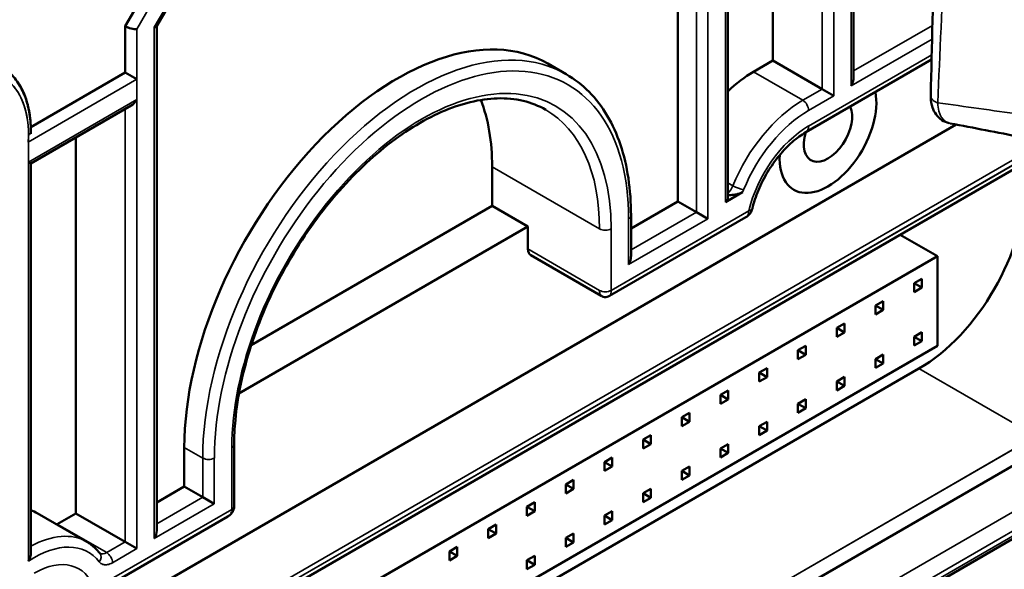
# Model space of a CAD drawing. Header units: millimetres. Extents: x 0 to 14369, y -869 to 2970.
# Tile 560 of 656: x 3788 to 3824, y 1372 to 1392. Entities that reach past the tile are written whole.
import ezdxf

# ---------------------------------------------------------------- set-up
doc = ezdxf.new("R2010")
doc.units = ezdxf.units.MM
doc.header["$LTSCALE"] = 10
doc.layers.add('Sichtbar (ISO)', color=7, linetype='Continuous', lineweight=50)
doc.layers.add('Sichtbar schmal (ISO)', color=7, linetype='Continuous', lineweight=35)

msp = doc.modelspace()

# ---------------------------------------------------------------- linework, layer by layer
at = {"layer": 'Sichtbar (ISO)'}
for p, q in [((3818.921, 1404.917), (3818.921, 1390.052)), ((3818.921, 1404.917), (3818.921, 1390.052)), ((3815.969, 1402.567), (3815.969, 1390.674)), ((3815.969, 1390.674), (3815.969, 1402.567)), ((3812.504, 1385.531), (3812.504, 1402.161)), ((3812.504, 1402.161), (3812.504, 1385.531)), ((3814.325, 1401.618), (3814.325, 1385.633)), ((3814.325, 1401.618), (3814.325, 1385.633)), ((3797.624, 1401.121), (3792.316, 1391.928)), ((3793.461, 1391.925), (3798.463, 1400.589)), ((3793.461, 1391.925), (3798.463, 1400.589)), ((3792.316, 1391.928), (3792.316, 1390.237)), ((3793.465, 1391.932), (3793.465, 1373.518)), ((3793.465, 1391.932), (3793.465, 1373.518)), ((3807.751, 1390.566), (3808.423, 1390.178)), ((3807.751, 1390.566), (3808.423, 1390.178)), ((3815.262, 1390.266), (3815.969, 1390.674)), ((3815.969, 1390.674), (3815.262, 1390.266)), ((3817.772, 1389.633), (3815.969, 1390.674)), ((3815.969, 1390.674), (3817.772, 1389.633)), ((3817.174, 1388.057), (3821.769, 1390.71)), ((3817.174, 1388.057), (3821.769, 1390.71)), ((3792.316, 1390.237), (3788.866, 1388.245)), ((3792.741, 1389.992), (3792.316, 1390.237)), ((3818.197, 1389.389), (3817.772, 1389.633)), ((3817.772, 1389.633), (3818.197, 1389.389)), ((3788.869, 1386.921), (3792.529, 1389.034)), ((3823.65, 1388.904), (3823.65, 1388.904)), ((3823.65, 1388.904), (3823.65, 1388.904)), ((3822.671, 1388.339), (3775.027, 1360.831)), ((3775.027, 1360.831), (3822.671, 1388.339)), ((3776.824, 1359.031), (3827.4, 1388.231)), ((3776.824, 1359.031), (3827.4, 1388.231)), ((3788.869, 1388.074), (3788.869, 1388.002)), ((3790.513, 1387.87), (3790.513, 1374.14)), ((3790.513, 1374.14), (3790.513, 1387.87)), ((3788.781, 1386.971), (3788.869, 1386.921)), ((3788.869, 1386.921), (3788.869, 1372.7)), ((3788.869, 1386.921), (3788.869, 1372.7)), ((3805.716, 1386.796), (3805.716, 1385.367)), ((3805.716, 1385.367), (3805.716, 1386.796)), ((3814.237, 1385.51), (3814.863, 1385.872)), ((3814.863, 1385.872), (3814.237, 1385.51)), ((3810.789, 1384.54), (3812.504, 1385.531)), ((3812.504, 1385.531), (3810.789, 1384.54)), ((3813.176, 1385.143), (3812.504, 1385.531)), ((3812.504, 1385.531), (3813.176, 1385.143)), ((3805.716, 1385.367), (3796.919, 1380.288)), ((3796.919, 1380.288), (3805.716, 1385.367)), ((3805.716, 1385.367), (3807.024, 1384.612)), ((3807.024, 1384.612), (3805.716, 1385.367)), ((3813.6, 1384.898), (3813.176, 1385.143)), ((3813.176, 1385.143), (3813.6, 1384.898)), ((3810.004, 1382.081), (3814.987, 1384.958)), ((3810.004, 1382.081), (3814.987, 1384.958)), ((3810.789, 1383.52), (3810.789, 1385.02)), ((3810.789, 1383.52), (3810.789, 1385.02)), ((3807.024, 1384.612), (3796.469, 1378.518)), ((3796.469, 1378.518), (3807.024, 1384.612)), ((3807.024, 1384.612), (3807.024, 1383.796)), ((3807.024, 1383.796), (3807.024, 1384.612)), ((3821.98, 1383.53), (3820.619, 1384.316)), ((3821.98, 1383.53), (3776.725, 1357.402)), ((3809.699, 1382.082), (3807.128, 1383.567)), ((3809.699, 1382.082), (3807.128, 1383.567)), ((3821.98, 1380.264), (3821.98, 1383.53)), ((3821.131, 1382.548), (3821.414, 1382.712)), ((3821.131, 1382.548), (3821.414, 1382.712)), ((3821.131, 1382.222), (3821.131, 1382.548)), ((3821.414, 1382.385), (3821.131, 1382.548)), ((3821.414, 1382.385), (3821.131, 1382.548)), ((3821.131, 1382.222), (3821.131, 1382.548)), ((3821.414, 1382.712), (3821.414, 1382.385)), ((3821.414, 1382.712), (3821.414, 1382.385)), ((3821.414, 1382.385), (3821.131, 1382.222)), ((3821.414, 1382.385), (3821.131, 1382.222)), ((3819.717, 1381.732), (3820, 1381.895)), ((3819.717, 1381.732), (3820, 1381.895)), ((3820, 1381.895), (3820, 1381.569)), ((3820, 1381.895), (3820, 1381.569)), ((3819.717, 1381.405), (3819.717, 1381.732)), ((3820, 1381.569), (3819.717, 1381.732)), ((3820, 1381.569), (3819.717, 1381.732)), ((3819.717, 1381.405), (3819.717, 1381.732)), ((3820, 1381.569), (3819.717, 1381.405)), ((3820, 1381.569), (3819.717, 1381.405)), ((3818.303, 1380.915), (3818.585, 1381.079)), ((3818.585, 1381.079), (3818.585, 1380.752)), ((3818.303, 1380.589), (3818.303, 1380.915)), ((3818.585, 1380.752), (3818.303, 1380.915)), ((3818.585, 1380.752), (3818.303, 1380.589)), ((3821.131, 1380.593), (3821.414, 1380.756)), ((3821.131, 1380.593), (3821.414, 1380.756)), ((3821.414, 1380.756), (3821.414, 1380.429)), ((3821.414, 1380.756), (3821.414, 1380.429)), ((3821.131, 1380.266), (3821.131, 1380.593)), ((3821.414, 1380.429), (3821.131, 1380.593)), ((3821.131, 1380.266), (3821.131, 1380.593)), ((3821.414, 1380.429), (3821.131, 1380.593)), ((3821.414, 1380.429), (3821.131, 1380.266)), ((3821.414, 1380.429), (3821.131, 1380.266)), ((3776.725, 1354.136), (3821.98, 1380.264)), ((3816.888, 1380.099), (3817.171, 1380.262)), ((3816.888, 1379.772), (3816.888, 1380.099)), ((3817.171, 1379.936), (3816.888, 1380.099)), ((3817.171, 1380.262), (3817.171, 1379.936)), ((3817.171, 1379.936), (3816.888, 1379.772)), ((3819.717, 1379.776), (3820, 1379.939)), ((3819.717, 1379.776), (3820, 1379.939)), ((3819.717, 1379.45), (3819.717, 1379.776)), ((3820, 1379.613), (3819.717, 1379.776)), ((3819.717, 1379.45), (3819.717, 1379.776)), ((3820, 1379.613), (3819.717, 1379.776)), ((3820, 1379.939), (3820, 1379.613)), ((3820, 1379.939), (3820, 1379.613)), ((3821.308, 1379.427), (3772.536, 1351.269)), ((3772.536, 1351.269), (3821.308, 1379.427)), ((3815.474, 1379.282), (3815.757, 1379.446)), ((3815.474, 1378.956), (3815.474, 1379.282)), ((3815.757, 1379.119), (3815.474, 1379.282)), ((3815.757, 1379.446), (3815.757, 1379.119)), ((3820, 1379.613), (3819.717, 1379.45)), ((3820, 1379.613), (3819.717, 1379.45)), ((3815.757, 1379.119), (3815.474, 1378.956)), ((3818.303, 1378.96), (3818.585, 1379.123)), ((3818.303, 1378.633), (3818.303, 1378.96)), ((3818.585, 1378.796), (3818.303, 1378.96)), ((3818.585, 1379.123), (3818.585, 1378.796)), ((3814.343, 1378.629), (3814.06, 1378.466)), ((3814.06, 1378.466), (3814.343, 1378.629)), ((3814.343, 1378.303), (3814.343, 1378.629)), ((3814.343, 1378.629), (3814.343, 1378.303)), ((3818.585, 1378.796), (3818.303, 1378.633)), ((3814.06, 1378.466), (3814.06, 1378.139)), ((3814.343, 1378.303), (3814.06, 1378.466)), ((3814.343, 1378.303), (3814.06, 1378.466)), ((3814.06, 1378.139), (3814.06, 1378.466)), ((3814.06, 1378.139), (3814.343, 1378.303)), ((3814.343, 1378.303), (3814.06, 1378.139)), ((3816.888, 1378.143), (3817.171, 1378.306)), ((3817.171, 1378.306), (3817.171, 1377.98)), ((3816.888, 1377.817), (3816.888, 1378.143)), ((3817.171, 1377.98), (3816.888, 1378.143)), ((3817.171, 1377.98), (3816.888, 1377.817)), ((3812.929, 1377.813), (3812.646, 1377.65)), ((3812.646, 1377.65), (3812.646, 1377.323)), ((3812.929, 1377.486), (3812.646, 1377.65)), ((3812.646, 1377.323), (3812.929, 1377.486)), ((3812.929, 1377.486), (3812.929, 1377.813)), ((3815.474, 1377.327), (3815.757, 1377.49)), ((3815.757, 1377.49), (3815.757, 1377.163)), ((3815.474, 1377), (3815.474, 1377.327)), ((3815.757, 1377.163), (3815.474, 1377.327)), ((3815.757, 1377.163), (3815.474, 1377)), ((3811.514, 1376.996), (3811.232, 1376.833)), ((3811.232, 1376.833), (3811.232, 1376.506)), ((3811.514, 1376.67), (3811.232, 1376.833)), ((3811.514, 1376.67), (3811.514, 1376.996)), ((3775.515, 1347.467), (3826.089, 1376.666)), ((3826.089, 1376.666), (3775.515, 1347.467)), ((3794.473, 1375.12), (3794.473, 1376.549)), ((3794.473, 1376.549), (3794.473, 1375.12)), ((3796.293, 1374.406), (3796.293, 1376.651)), ((3796.293, 1374.406), (3796.293, 1376.651)), ((3811.232, 1376.506), (3811.514, 1376.67)), ((3814.343, 1376.673), (3814.06, 1376.51)), ((3814.06, 1376.51), (3814.343, 1376.673)), ((3814.06, 1376.51), (3814.06, 1376.184)), ((3814.343, 1376.347), (3814.06, 1376.51)), ((3814.06, 1376.184), (3814.06, 1376.51)), ((3814.343, 1376.347), (3814.06, 1376.51)), ((3814.343, 1376.347), (3814.343, 1376.673)), ((3814.343, 1376.673), (3814.343, 1376.347)), ((3810.1, 1376.18), (3809.817, 1376.017)), ((3810.1, 1375.853), (3810.1, 1376.18)), ((3814.06, 1376.184), (3814.343, 1376.347)), ((3814.343, 1376.347), (3814.06, 1376.184)), ((3809.817, 1376.017), (3809.817, 1375.69)), ((3810.1, 1375.853), (3809.817, 1376.017)), ((3809.817, 1375.69), (3810.1, 1375.853)), ((3812.929, 1375.857), (3812.646, 1375.694)), ((3812.646, 1375.694), (3812.646, 1375.367)), ((3812.929, 1375.53), (3812.646, 1375.694)), ((3812.929, 1375.53), (3812.929, 1375.857)), ((3808.686, 1375.363), (3808.403, 1375.2)), ((3808.686, 1375.037), (3808.686, 1375.363)), ((3812.646, 1375.367), (3812.929, 1375.53)), ((3793.465, 1374.538), (3794.473, 1375.12)), ((3794.473, 1375.12), (3793.465, 1374.538)), ((3795.145, 1374.732), (3794.473, 1375.12)), ((3794.473, 1375.12), (3795.145, 1374.732)), ((3808.403, 1375.2), (3808.403, 1374.873)), ((3808.686, 1375.037), (3808.403, 1375.2)), ((3808.403, 1374.873), (3808.686, 1375.037)), ((3811.514, 1375.04), (3811.232, 1374.877)), ((3811.514, 1374.714), (3811.514, 1375.04)), ((3827.404, 1374.755), (3776.904, 1345.599)), ((3827.404, 1374.755), (3776.904, 1345.599)), ((3795.569, 1374.487), (3795.145, 1374.732)), ((3795.145, 1374.732), (3795.569, 1374.487)), ((3811.232, 1374.877), (3811.232, 1374.551)), ((3811.514, 1374.714), (3811.232, 1374.877)), ((3811.232, 1374.551), (3811.514, 1374.714)), ((3807.272, 1374.547), (3806.989, 1374.384)), ((3806.989, 1374.384), (3806.989, 1374.057)), ((3807.272, 1374.22), (3806.989, 1374.384)), ((3807.272, 1374.22), (3807.272, 1374.547)), ((3789.103, 1374.147), (3790.906, 1373.106)), ((3789.103, 1374.147), (3790.906, 1373.106)), ((3789.834, 1373.748), (3790.513, 1374.14)), ((3790.513, 1374.14), (3789.834, 1373.748)), ((3792.316, 1373.099), (3790.513, 1374.14)), ((3790.513, 1374.14), (3792.316, 1373.099)), ((3791.076, 1371.153), (3796.06, 1374.03)), ((3791.076, 1371.153), (3796.06, 1374.03)), ((3806.989, 1374.057), (3807.272, 1374.22)), ((3810.1, 1374.224), (3809.817, 1374.061)), ((3809.817, 1374.061), (3809.817, 1373.734)), ((3810.1, 1373.897), (3809.817, 1374.061)), ((3809.817, 1373.734), (3810.1, 1373.897)), ((3810.1, 1373.897), (3810.1, 1374.224)), ((3805.858, 1373.73), (3805.575, 1373.567)), ((3805.575, 1373.567), (3805.575, 1373.24)), ((3805.858, 1373.404), (3805.575, 1373.567)), ((3805.858, 1373.404), (3805.858, 1373.73)), ((3805.575, 1373.24), (3805.858, 1373.404)), ((3808.686, 1373.407), (3808.403, 1373.244)), ((3808.403, 1373.244), (3808.403, 1372.918)), ((3808.686, 1373.081), (3808.403, 1373.244)), ((3808.686, 1373.081), (3808.686, 1373.407)), ((3792.741, 1372.854), (3792.316, 1373.099)), ((3792.316, 1373.099), (3792.741, 1372.854)), ((3804.443, 1372.914), (3804.16, 1372.751)), ((3804.443, 1372.587), (3804.443, 1372.914)), ((3808.403, 1372.918), (3808.686, 1373.081)), ((3804.16, 1372.751), (3804.16, 1372.424)), ((3804.443, 1372.587), (3804.16, 1372.751)), ((3804.16, 1372.424), (3804.443, 1372.587)), ((3807.272, 1372.591), (3806.989, 1372.428)), ((3807.272, 1372.264), (3807.272, 1372.591)), ((3806.989, 1372.428), (3806.989, 1372.101)), ((3807.272, 1372.264), (3806.989, 1372.428)), ((3806.989, 1372.101), (3807.272, 1372.264))]:
    msp.add_line(p, q, dxfattribs=at)
msp.add_arc((3814.737, 1385.391), 0.5, 300, 346.446, dxfattribs=at)
msp.add_arc((3814.737, 1385.391), 0.5, 300, 346.446, dxfattribs=at)
for centre, major_axis, ratio, start_param, end_param in [((3792.529, 1391.949), (0.299, -0.08), 0.317837, 4.01195, 5.582746), ((3792.529, 1391.949), (-0.299, 0.08), 0.317837, 0.870357, 2.441154), ((3793.165, 1392.012), (0.299, -0.08), 0.317837, 5.582746, 6.198226), ((3793.165, 1392.012), (-0.299, 0.08), 0.317837, 2.441154, 3.056633), ((3802.251, 1381.04), (5.5, 9.526), 0.57735, 0, 2.356194), ((3802.251, 1381.04), (5.5, 9.526), 0.57735, 0, 2.356194), ((3815.262, 1386.796), (2.125, 3.681), 0.57735, 0.785398, 1.10263), ((3815.262, 1386.796), (-2.125, -3.681), 0.57735, 3.926991, 4.244223), ((3818.621, 1389.878), (-0.212, -0.367), 0.57735, 1.570796, 2.356194), ((3818.621, 1389.878), (-0.212, -0.367), 0.57735, 1.570796, 2.356194), ((3817.984, 1388.123), (-1.25, -2.165), 0.57735, 5.438153, 8.837837), ((3817.984, 1388.123), (-1.25, -2.165), 0.57735, 5.438153, 8.837837), ((3817.984, 1388.123), (-1.25, -2.165), 0.57735, 5.438153, 8.837837), ((3792.529, 1389.38), (0.212, 0.367), 0.57735, 3.926991, 4.712389), ((3798.999, 1382.918), (4.75, 8.227), 0.57735, 5.497787, 5.850537), ((3798.999, 1382.918), (-4.75, -8.227), 0.57735, 2.356194, 2.708944), ((3817.984, 1388.123), (-0.625, -1.083), 0.57735, 5.092466, 9.044702), ((3821.308, 1383.918), (2.75, 4.763), 0.57735, 3.927007, 5.497753), ((3821.308, 1383.918), (-2.75, -4.763), 0.57735, 0.785442, 2.356157), ((3814.025, 1385.633), (0.3, 0), 0.57735, 5.497787, 6.283185), ((3814.025, 1385.633), (0.3, 0), 0.57735, 5.497787, 6.283185), ((3807.378, 1384), (-0.25, -0.433), 0.57735, 5.497787, 6.283185), ((3807.378, 1384), (-0.25, -0.433), 0.57735, 5.497787, 6.283185), ((3810.489, 1383.346), (-0.212, -0.367), 0.57735, 1.570796, 2.356194), ((3810.489, 1383.346), (-0.212, -0.367), 0.57735, 1.570796, 2.356194), ((3786.978, 1370.466), (2.125, 3.681), 0.57735, 0, 0.104825), ((3786.978, 1370.466), (2.125, 3.681), 0.57735, 0, 0.104825), ((3795.993, 1374.406), (0.3, 0), 0.57735, 6.281835, 6.283185), ((3789.834, 1374.156), (0.25, 0.433), 0.57735, 3.868304, 3.926991), ((3789.834, 1374.156), (-0.25, -0.433), 0.57735, 0.726711, 0.785398), ((3793.165, 1373.344), (-0.212, -0.367), 0.57735, 1.570796, 2.356194), ((3793.165, 1373.344), (-0.212, -0.367), 0.57735, 1.570796, 2.356194)]:
    msp.add_ellipse(centre, major_axis=major_axis, ratio=ratio, start_param=start_param, end_param=end_param, dxfattribs=at)
for points in [[(3821.737, 1389.385), (3821.78, 1391.219), (3821.826, 1393.056), (3821.876, 1394.894)], [(3822.443, 1388.383), (3822.444, 1388.383), (3822.446, 1388.383), (3822.447, 1388.382)], [(3825.037, 1387.883), (3824.175, 1388.05), (3823.311, 1388.216), (3822.447, 1388.382)]]:
    msp.add_open_spline(points, degree=3, dxfattribs=at)
for points, knots in [([(3787.745, 1390.485), (3787.892, 1390.4), (3788.027, 1390.296), (3788.268, 1390.052), (3788.374, 1389.913), (3788.555, 1389.606), (3788.631, 1389.439), (3788.75, 1389.083), (3788.795, 1388.893), (3788.854, 1388.496), (3788.869, 1388.288), (3788.869, 1388.074)], [5.4977871, 5.4977871, 5.4977871, 5.4977871, 5.6548668, 5.6548668, 5.8119464, 5.8119464, 5.969026, 5.969026, 6.1261057, 6.1261057, 6.2831853, 6.2831853, 6.2831853, 6.2831853]), ([(3787.745, 1390.485), (3787.895, 1390.398), (3788.033, 1390.291), (3788.278, 1390.04), (3788.386, 1389.896), (3788.569, 1389.58), (3788.644, 1389.408), (3788.762, 1389.04), (3788.805, 1388.844), (3788.857, 1388.457), (3788.869, 1388.268), (3788.869, 1388.074)], [5.4977871, 5.4977871, 5.4977871, 5.4977871, 5.6585239, 5.6585239, 5.8192606, 5.8192606, 5.9799973, 5.9799973, 6.1407341, 6.1407341, 6.2831853, 6.2831853, 6.2831853, 6.2831853]), ([(3810.789, 1385.02), (3810.789, 1385.491), (3810.757, 1385.945), (3810.628, 1386.809), (3810.532, 1387.219), (3810.275, 1387.984), (3810.114, 1388.34), (3809.731, 1388.987), (3809.509, 1389.278), (3809.006, 1389.786), (3808.727, 1390.003), (3808.423, 1390.178)], [0, 0, 0, 0, 0.1570796, 0.1570796, 0.3141593, 0.3141593, 0.4712389, 0.4712389, 0.6283185, 0.6283185, 0.7853982, 0.7853982, 0.7853982, 0.7853982]), ([(3810.789, 1385.02), (3810.789, 1385.491), (3810.757, 1385.945), (3810.628, 1386.809), (3810.532, 1387.219), (3810.275, 1387.984), (3810.114, 1388.34), (3809.731, 1388.987), (3809.509, 1389.278), (3809.006, 1389.786), (3808.727, 1390.003), (3808.423, 1390.178)], [0, 0, 0, 0, 0.1570796, 0.1570796, 0.3141593, 0.3141593, 0.4712389, 0.4712389, 0.6283185, 0.6283185, 0.7853982, 0.7853982, 0.7853982, 0.7853982]), ([(3822.412, 1388.39), (3822.319, 1388.411), (3822.227, 1388.45), (3822.064, 1388.557), (3821.993, 1388.626), (3821.876, 1388.783), (3821.83, 1388.873), (3821.76, 1389.08), (3821.74, 1389.199), (3821.737, 1389.342), (3821.737, 1389.362), (3821.737, 1389.382)], [0.0036528, 0.0036528, 0.0036528, 0.0036528, 0.0365222, 0.0365222, 0.0696414, 0.0696414, 0.1040063, 0.1040063, 0.1445002, 0.1445002, 0.1510925, 0.1510925, 0.1510925, 0.1510925]), ([(3807.673, 1388.879), (3807.166, 1389.172), (3806.57, 1389.316), (3805.275, 1389.278), (3804.584, 1389.112), (3803.177, 1388.495), (3802.462, 1388.052), (3801.07, 1386.931), (3800.393, 1386.252), (3799.146, 1384.726), (3798.576, 1383.877), (3797.604, 1382.098), (3797.202, 1381.168), (3796.608, 1379.322), (3796.416, 1378.408), (3796.308, 1377.242), (3796.293, 1376.942), (3796.293, 1376.651)], [0.785398, 0.785398, 0.785398, 0.785398, 1.127312, 1.127312, 1.451125, 1.451125, 1.766128, 1.766128, 2.081142, 2.081142, 2.39705, 2.39705, 2.713239, 2.713239, 3.028956, 3.028956, 3.141593, 3.141593, 3.141593, 3.141593]), ([(3807.673, 1388.879), (3807.166, 1389.172), (3806.57, 1389.316), (3805.275, 1389.278), (3804.584, 1389.112), (3803.177, 1388.495), (3802.462, 1388.052), (3801.07, 1386.931), (3800.393, 1386.252), (3799.146, 1384.726), (3798.576, 1383.877), (3797.604, 1382.098), (3797.202, 1381.168), (3796.608, 1379.322), (3796.416, 1378.408), (3796.308, 1377.242), (3796.293, 1376.942), (3796.293, 1376.651)], [0.785398, 0.785398, 0.785398, 0.785398, 1.127312, 1.127312, 1.451125, 1.451125, 1.766128, 1.766128, 2.081142, 2.081142, 2.39705, 2.39705, 2.713239, 2.713239, 3.028956, 3.028956, 3.141593, 3.141593, 3.141593, 3.141593]), ([(3817.174, 1388.057), (3817.012, 1387.964), (3816.845, 1387.844), (3816.516, 1387.556), (3816.354, 1387.389), (3816.049, 1387.018), (3815.906, 1386.816), (3815.65, 1386.39), (3815.537, 1386.167), (3815.35, 1385.718), (3815.276, 1385.492), (3815.223, 1385.274)], [1.570796, 1.570796, 1.570796, 1.570796, 1.822402, 1.822402, 2.074008, 2.074008, 2.325614, 2.325614, 2.57722, 2.57722, 2.828826, 2.828826, 2.828826, 2.828826]), ([(3817.174, 1388.057), (3817.012, 1387.964), (3816.845, 1387.844), (3816.516, 1387.556), (3816.354, 1387.389), (3816.049, 1387.018), (3815.906, 1386.816), (3815.65, 1386.39), (3815.537, 1386.167), (3815.35, 1385.718), (3815.276, 1385.492), (3815.223, 1385.274)], [1.570796, 1.570796, 1.570796, 1.570796, 1.822402, 1.822402, 2.074008, 2.074008, 2.325614, 2.325614, 2.57722, 2.57722, 2.828826, 2.828826, 2.828826, 2.828826]), ([(3814.325, 1385.76), (3814.329, 1385.76), (3814.334, 1385.76), (3814.338, 1385.76), (3814.373, 1385.761), (3814.407, 1385.763), (3814.44, 1385.766), (3814.473, 1385.77), (3814.506, 1385.775), (3814.537, 1385.778)], [0.2895795, 0.2895795, 0.2895795, 0.2895795, 0.3333333, 0.3333333, 0.3333333, 0.6666667, 0.6666667, 0.6666667, 1, 1, 1, 1]), ([(3814.538, 1385.777), (3814.504, 1385.773), (3814.435, 1385.76), (3814.364, 1385.756), (3814.328, 1385.757), (3814.325, 1385.757)], [0.004171, 0.004171, 0.004171, 0.004171, 0.3333333, 0.6666667, 0.6965543, 0.6965543, 0.6965543, 0.6965543]), ([(3814.537, 1385.778), (3814.572, 1385.778), (3814.605, 1385.784), (3814.715, 1385.808), (3814.803, 1385.837), (3814.863, 1385.872)], [-0.19943839, -0.19943839, -0.19943839, -0.19943839, -0.18954609, -0.18954609, -0.16414384, -0.16414384, -0.16414384, -0.16414384]), ([(3814.863, 1385.872), (3814.803, 1385.837), (3814.715, 1385.808), (3814.606, 1385.784), (3814.574, 1385.778), (3814.539, 1385.777)], [0.16414384, 0.16414384, 0.16414384, 0.16414384, 0.18954609, 0.18954609, 0.19925749, 0.19925749, 0.19925749, 0.19925749]), ([(3810.004, 1382.081), (3809.976, 1382.065), (3809.946, 1382.053), (3809.883, 1382.04), (3809.85, 1382.038), (3809.787, 1382.045), (3809.756, 1382.054), (3809.717, 1382.072), (3809.708, 1382.077), (3809.7, 1382.082)], [0.00003404, 0.00003404, 0.00003404, 0.00003404, 0.00966181, 0.00966181, 0.01921669, 0.01921669, 0.02877432, 0.02877432, 0.03181563, 0.03181563, 0.03181563, 0.03181563]), ([(3810.004, 1382.081), (3809.976, 1382.065), (3809.946, 1382.053), (3809.883, 1382.04), (3809.85, 1382.038), (3809.787, 1382.045), (3809.756, 1382.054), (3809.717, 1382.072), (3809.708, 1382.077), (3809.7, 1382.082)], [0.00003784, 0.00003784, 0.00003784, 0.00003784, 0.00966179, 0.00966179, 0.01921668, 0.01921668, 0.02877431, 0.02877431, 0.03182198, 0.03182198, 0.03182198, 0.03182198]), ([(3796.293, 1374.401), (3796.293, 1374.36), (3796.286, 1374.319), (3796.259, 1374.238), (3796.238, 1374.199), (3796.187, 1374.129), (3796.155, 1374.097), (3796.101, 1374.055), (3796.081, 1374.042), (3796.06, 1374.03)], [0.00042787, 0.00042787, 0.00042787, 0.00042787, 0.01299355, 0.01299355, 0.02613438, 0.02613438, 0.03960476, 0.03960476, 0.04690754, 0.04690754, 0.04690754, 0.04690754]), ([(3796.293, 1374.401), (3796.293, 1374.36), (3796.286, 1374.319), (3796.259, 1374.238), (3796.238, 1374.199), (3796.187, 1374.129), (3796.155, 1374.097), (3796.101, 1374.055), (3796.081, 1374.042), (3796.06, 1374.03)], [0.00042787, 0.00042787, 0.00042787, 0.00042787, 0.01299355, 0.01299355, 0.02613438, 0.02613438, 0.03960476, 0.03960476, 0.04689579, 0.04689579, 0.04689579, 0.04689579]), ([(3791.393, 1372.678), (3791.366, 1372.713), (3791.337, 1372.746), (3791.279, 1372.811), (3791.248, 1372.843), (3791.185, 1372.903), (3791.153, 1372.931), (3791.086, 1372.986), (3791.051, 1373.012), (3790.98, 1373.061), (3790.943, 1373.084), (3790.906, 1373.106)], [0.5542618, 0.5542618, 0.5542618, 0.5542618, 0.6004891, 0.6004891, 0.6467164, 0.6467164, 0.6929436, 0.6929436, 0.7391709, 0.7391709, 0.7853982, 0.7853982, 0.7853982, 0.7853982]), ([(3791.393, 1372.678), (3791.366, 1372.713), (3791.337, 1372.746), (3791.279, 1372.811), (3791.248, 1372.843), (3791.185, 1372.903), (3791.153, 1372.931), (3791.086, 1372.986), (3791.051, 1373.012), (3790.98, 1373.061), (3790.943, 1373.084), (3790.906, 1373.106)], [0.5542618, 0.5542618, 0.5542618, 0.5542618, 0.6004891, 0.6004891, 0.6467164, 0.6467164, 0.6929436, 0.6929436, 0.7391709, 0.7391709, 0.7853982, 0.7853982, 0.7853982, 0.7853982]), ([(3788.869, 1372.7), (3788.869, 1372.684), (3788.868, 1372.667), (3788.861, 1372.609), (3788.852, 1372.567), (3788.824, 1372.483), (3788.805, 1372.44), (3788.782, 1372.398), (3788.781, 1372.397), (3788.781, 1372.396)], [-0.03208977, -0.03208977, -0.03208977, -0.03208977, -0.0269025, -0.0269025, -0.01387273, -0.01387273, 0, 0, 0.0003591, 0.0003591, 0.0003591, 0.0003591]), ([(3788.781, 1372.396), (3788.781, 1372.397), (3788.782, 1372.398), (3788.805, 1372.44), (3788.824, 1372.483), (3788.852, 1372.567), (3788.861, 1372.609), (3788.868, 1372.667), (3788.869, 1372.684), (3788.869, 1372.7)], [-0.0003591, -0.0003591, -0.0003591, -0.0003591, 0, 0, 0.01387273, 0.01387273, 0.0269025, 0.0269025, 0.03208977, 0.03208977, 0.03208977, 0.03208977])]:
    msp.add_open_spline(points, degree=3, knots=knots, dxfattribs=at)
at = {"layer": 'Sichtbar schmal (ISO)'}
for p, q in [((3818.197, 1389.389), (3818.197, 1404.934)), ((3818.833, 1404.794), (3818.833, 1389.756)), ((3818.833, 1389.756), (3818.833, 1404.794)), ((3818.197, 1403.954), (3818.197, 1389.389)), ((3817.772, 1403.608), (3817.772, 1389.633)), ((3817.772, 1389.633), (3817.772, 1403.608)), ((3814.237, 1402.648), (3814.237, 1385.51)), ((3813.176, 1401.773), (3813.176, 1385.143)), ((3813.176, 1385.143), (3813.176, 1401.773)), ((3813.6, 1384.898), (3813.6, 1401.773)), ((3813.6, 1401.773), (3813.6, 1384.898)), ((3814.237, 1385.51), (3814.237, 1401.668)), ((3797.624, 1401.121), (3792.316, 1391.928)), ((3798.111, 1401.128), (3792.741, 1391.827)), ((3792.741, 1391.827), (3798.111, 1401.128)), ((3793.377, 1391.89), (3798.507, 1400.775)), ((3798.507, 1400.775), (3793.377, 1391.89)), ((3792.316, 1391.928), (3792.316, 1390.237)), ((3793.377, 1391.89), (3793.377, 1373.222)), ((3793.377, 1373.222), (3793.377, 1391.89)), ((3821.799, 1391.959), (3818.921, 1390.297)), ((3818.921, 1390.297), (3821.799, 1391.959)), ((3792.741, 1372.854), (3792.741, 1391.827)), ((3792.741, 1391.827), (3792.741, 1389.992)), ((3818.833, 1389.756), (3821.787, 1391.462)), ((3821.787, 1391.462), (3818.833, 1389.756)), ((3821.773, 1390.882), (3817.277, 1388.286)), ((3817.277, 1388.286), (3821.773, 1390.882)), ((3817.065, 1389.225), (3815.262, 1390.266)), ((3815.262, 1390.266), (3817.065, 1389.225)), ((3792.741, 1389.992), (3788.774, 1387.702)), ((3817.772, 1389.633), (3817.065, 1389.225)), ((3817.065, 1389.225), (3817.772, 1389.633)), ((3817.277, 1388.858), (3818.197, 1389.389)), ((3818.197, 1389.389), (3817.277, 1388.858)), ((3788.781, 1386.971), (3792.741, 1389.258)), ((3792.741, 1389.258), (3792.741, 1372.854)), ((3792.316, 1388.911), (3792.316, 1373.099)), ((3792.316, 1373.099), (3792.316, 1388.911)), ((3827.504, 1388.459), (3776.928, 1359.259)), ((3776.928, 1359.259), (3827.503, 1388.459)), ((3827.466, 1388.623), (3776.966, 1359.467)), ((3788.781, 1387.951), (3788.781, 1372.396)), ((3788.781, 1372.396), (3788.781, 1386.971)), ((3805.716, 1386.796), (3809.641, 1384.53)), ((3809.641, 1384.53), (3805.716, 1386.796)), ((3814.51, 1386.106), (3814.325, 1386.213)), ((3814.325, 1386.213), (3814.51, 1386.106)), ((3815.091, 1385.187), (3810.065, 1382.285)), ((3813.176, 1385.143), (3810.789, 1383.765)), ((3810.789, 1383.765), (3813.176, 1385.143)), ((3815.091, 1385.187), (3811.62, 1383.183)), ((3810.701, 1383.224), (3813.6, 1384.898)), ((3810.701, 1384.898), (3810.701, 1383.224)), ((3813.6, 1384.898), (3810.701, 1383.224)), ((3810.701, 1383.224), (3810.701, 1384.898)), ((3810.065, 1382.285), (3810.065, 1384.53)), ((3810.065, 1384.53), (3810.065, 1382.285)), ((3809.641, 1382.285), (3807.024, 1383.796)), ((3807.024, 1383.796), (3809.641, 1382.285)), ((3811.62, 1383.183), (3810.065, 1382.285)), ((3821.308, 1379.427), (3825.586, 1376.958)), ((3825.587, 1376.958), (3821.308, 1379.427)), ((3775.027, 1347.767), (3825.586, 1376.958)), ((3825.586, 1376.958), (3775.027, 1347.767)), ((3794.473, 1376.549), (3795.145, 1376.161)), ((3795.145, 1376.161), (3794.473, 1376.549)), ((3796.206, 1376.529), (3796.206, 1374.283)), ((3796.206, 1374.283), (3796.206, 1376.529)), ((3795.145, 1376.161), (3795.145, 1374.732)), ((3795.145, 1374.732), (3795.145, 1376.161)), ((3795.569, 1374.487), (3795.569, 1376.161)), ((3795.569, 1376.161), (3795.569, 1374.487)), ((3827.242, 1375.646), (3776.666, 1346.446)), ((3776.666, 1346.446), (3827.242, 1375.646)), ((3776.928, 1345.9), (3827.504, 1375.1)), ((3827.505, 1375.1), (3776.928, 1345.9)), ((3776.966, 1345.737), (3827.466, 1374.893)), ((3795.145, 1374.732), (3793.465, 1373.763)), ((3793.465, 1373.763), (3795.145, 1374.732)), ((3827.466, 1374.893), (3796.643, 1357.097)), ((3796.206, 1374.283), (3791.18, 1371.382)), ((3791.18, 1371.382), (3796.206, 1374.283)), ((3793.377, 1373.222), (3795.569, 1374.487)), ((3795.569, 1374.487), (3793.377, 1373.222)), ((3791.637, 1372.707), (3789.834, 1373.748)), ((3789.834, 1373.748), (3791.637, 1372.707)), ((3792.316, 1373.099), (3791.637, 1372.707)), ((3791.637, 1372.707), (3792.316, 1373.099)), ((3791.849, 1372.34), (3792.741, 1372.854)), ((3792.741, 1372.854), (3791.849, 1372.34))]:
    msp.add_line(p, q, dxfattribs=at)
for centre, major_axis, ratio, start_param, end_param in [((3803.135, 1380.53), (5.35, 9.266), 0.57735, 5.497787, 8.63938), ((3803.135, 1380.53), (5.35, 9.266), 0.57735, 5.497787, 8.63938), ((3802.923, 1380.652), (5.5, 9.526), 0.57735, 0, 2.356194), ((3802.923, 1380.652), (5.5, 9.526), 0.57735, 0, 2.356194), ((3803.135, 1380.53), (4.9, 8.487), 0.57735, 5.497787, 8.63938), ((3803.135, 1380.53), (4.9, 8.487), 0.57735, 5.497787, 8.63938), ((3785.458, 1386.032), (2.35, 4.07), 0.57735, 5.497787, 6.283185), ((3785.458, 1386.032), (2.35, 4.07), 0.57735, 5.433914, 6.283185), ((3817.065, 1385.755), (-2.125, -3.681), 0.57735, 3.926991, 4.943525), ((3817.065, 1385.755), (2.125, 3.681), 0.57735, 0.785398, 1.801933), ((3817.065, 1388.98), (-0.15, 0.26), 0.57735, 3.926991, 5.497787), ((3817.065, 1388.98), (0.15, -0.26), 0.57735, 0.785398, 2.356194), ((3802.923, 1380.652), (4.75, 8.227), 0.57735, 5.497787, 6.283185), ((3802.923, 1380.652), (4.75, 8.227), 0.57735, 5.497787, 6.283185), ((3817.277, 1385.633), (-1.975, -3.421), 0.57735, 3.926991, 4.943525), ((3817.277, 1385.633), (1.975, 3.421), 0.57735, 0.785398, 1.801933), ((3817.277, 1385.633), (1.625, 2.815), 0.57735, 0.785398, 2.043428), ((3817.277, 1385.633), (-1.625, -2.815), 0.57735, 3.926991, 5.18502), ((3816.924, 1388.49), (0.25, -0.433), 0.57735, 0, 0.785398), ((3816.924, 1388.49), (0.25, -0.433), 0.57735, 0, 0.785398), ((3788.569, 1388.074), (0.3, 0), 0.57735, 5.497787, 6.283185), ((3814.209, 1386.147), (-0.25, -0.433), 0.57735, 1.117759, 1.801933), ((3814.209, 1386.147), (0.25, 0.433), 0.57735, 4.259351, 4.943525), ((3814.69, 1386.081), (-0.278, 0.114), 0.187046, 0.942555, 2.513351), ((3814.69, 1386.081), (0.278, -0.114), 0.187046, 4.084148, 5.654944), ((3814.421, 1386.025), (-0.4, -0.693), 0.57735, 1.681063, 1.801933), ((3814.421, 1386.025), (0.4, 0.693), 0.57735, 4.822656, 4.943525), ((3814.737, 1385.391), (0.25, -0.433), 0.57735, 0, 0.785398), ((3814.737, 1385.391), (0.25, -0.433), 0.57735, 0, 0.785398), ((3814.737, 1385.391), (0.486, -0.117), 0.371694, 5.61201, 6.283185), ((3814.737, 1385.391), (0.486, -0.117), 0.371694, 5.61201, 6.283185), ((3810.489, 1385.02), (0.3, 0), 0.57735, 5.497787, 6.283185), ((3810.489, 1385.02), (0.3, 0), 0.57735, 5.497787, 6.283185), ((3809.853, 1384.653), (0.3, 0), 0.57735, 3.926991, 5.497787), ((3809.853, 1384.653), (-0.3, 0), 0.57735, 0.785398, 2.356194), ((3809.853, 1382.407), (0.3, 0), 0.57735, 3.926991, 5.497787), ((3809.853, 1382.407), (-0.3, 0), 0.57735, 0.785398, 2.356194), ((3795.993, 1376.651), (0.3, 0), 0.57735, 5.497787, 6.283185), ((3795.993, 1376.651), (0.3, 0), 0.57735, 5.497787, 6.283185), ((3795.357, 1376.284), (0.3, 0), 0.57735, 3.926991, 5.497787), ((3795.357, 1376.284), (-0.3, 0), 0.57735, 0.785398, 2.356194), ((3795.993, 1374.406), (0.3, 0), 0.57735, 5.497787, 6.281835), ((3788.781, 1369.425), (2.125, 3.681), 0.57735, 0, 0.756155), ((3788.781, 1369.425), (2.125, 3.681), 0.57735, 0, 0.756155), ((3788.993, 1369.303), (1.975, 3.421), 0.57735, 6.052049, 7.144606), ((3788.993, 1369.303), (1.975, 3.421), 0.57735, 6.052049, 7.144606), ((3788.993, 1369.303), (1.625, 2.815), 0.57735, 5.810554, 7.068583), ((3788.993, 1369.303), (1.625, 2.815), 0.57735, 5.810554, 7.068583), ((3791.156, 1372.494), (0.237, 0.184), 0.794783, 5.025692, 6.283185), ((3791.156, 1372.494), (0.237, 0.184), 0.794783, 5.025692, 6.283185), ((3791.637, 1373.115), (-0.25, -0.433), 0.57735, 0.017285, 0.785398), ((3791.637, 1373.115), (-0.25, -0.433), 0.57735, 0.017285, 0.785398), ((3791.637, 1372.462), (-0.15, 0.26), 0.57735, 3.927131, 5.497787), ((3791.637, 1372.462), (0.15, -0.26), 0.57735, 0.785539, 2.356194)]:
    msp.add_ellipse(centre, major_axis=major_axis, ratio=ratio, start_param=start_param, end_param=end_param, dxfattribs=at)
for points in [[(3822.239, 1394.613), (3822.156, 1392.781), (3822.073, 1390.954), (3821.994, 1389.132)], [(3821.994, 1389.132), (3822.994, 1388.996), (3823.995, 1388.857), (3824.998, 1388.713)], [(3809.641, 1382.285), (3809.638, 1382.217), (3809.647, 1382.16), (3809.665, 1382.123)], [(3796.2, 1374.223), (3796.203, 1374.242), (3796.205, 1374.263), (3796.205, 1374.283)], [(3796.137, 1374.093), (3796.116, 1374.069), (3796.09, 1374.047), (3796.06, 1374.03)], [(3796.176, 1374.151), (3796.183, 1374.165), (3796.189, 1374.18), (3796.193, 1374.195)], [(3796.193, 1374.195), (3796.189, 1374.18), (3796.183, 1374.165), (3796.176, 1374.151)]]:
    msp.add_open_spline(points, degree=3, dxfattribs=at)
for points, knots in [([(3821.738, 1389.384), (3821.737, 1389.37), (3821.739, 1389.356), (3821.742, 1389.342), (3821.754, 1389.296), (3821.787, 1389.251), (3821.832, 1389.215), (3821.878, 1389.179), (3821.936, 1389.151), (3821.994, 1389.132)], [0.4237541, 0.4237541, 0.4237541, 0.4237541, 0.5, 0.5, 0.5, 0.75, 0.75, 0.75, 1, 1, 1, 1]), ([(3821.994, 1389.132), (3821.996, 1389.024), (3822.011, 1388.921), (3822.036, 1388.831), (3822.049, 1388.784), (3822.064, 1388.741), (3822.082, 1388.7), (3822.099, 1388.662), (3822.118, 1388.627), (3822.14, 1388.595), (3822.152, 1388.576), (3822.165, 1388.559), (3822.179, 1388.543), (3822.214, 1388.5), (3822.254, 1388.465), (3822.298, 1388.438), (3822.301, 1388.437), (3822.303, 1388.436), (3822.305, 1388.435), (3822.347, 1388.41), (3822.394, 1388.393), (3822.443, 1388.383)], [0, 0, 0, 0, 0.1666667, 0.1666667, 0.1666667, 0.2524936, 0.2524936, 0.2524936, 0.3333333, 0.3333333, 0.3333333, 0.3795349, 0.3795349, 0.3795349, 0.5, 0.5, 0.5, 0.5057527, 0.5057527, 0.5057527, 0.6209553, 0.6209553, 0.6209553, 0.6209553]), ([(3809.667, 1382.119), (3809.667, 1382.12), (3809.647, 1382.157), (3809.638, 1382.215), (3809.641, 1382.285)], [0.6620247, 0.6620247, 0.6620247, 0.6620247, 0.6666667, 0.9999274, 0.9999274, 0.9999274, 0.9999274]), ([(3810.065, 1382.285), (3810.065, 1382.261), (3810.064, 1382.238), (3810.062, 1382.217), (3810.058, 1382.18), (3810.051, 1382.148), (3810.039, 1382.124), (3810.03, 1382.104), (3810.018, 1382.089), (3810.004, 1382.081)], [0.0000259, 0.0000259, 0.0000259, 0.0000259, 0.1193127, 0.1193127, 0.1193127, 0.3333333, 0.3333333, 0.3333333, 0.5121189, 0.5121189, 0.5121189, 0.5121189]), ([(3810.041, 1382.127), (3810.051, 1382.15), (3810.059, 1382.181), (3810.062, 1382.217), (3810.064, 1382.238), (3810.065, 1382.261), (3810.065, 1382.285)], [0.6794665, 0.6794665, 0.6794665, 0.6794665, 0.8817314, 0.8817314, 0.8817314, 0.9999734, 0.9999734, 0.9999734, 0.9999734]), ([(3809.665, 1382.122), (3809.665, 1382.122), (3809.667, 1382.119), (3809.668, 1382.117), (3809.67, 1382.114)], [0.33333333, 0.33333333, 0.33333333, 0.33333333, 0.33333333, 0.36009314, 0.36009314, 0.36009314, 0.36009314]), ([(3796.06, 1374.03), (3796.09, 1374.047), (3796.116, 1374.069), (3796.137, 1374.093), (3796.139, 1374.095), (3796.14, 1374.096), (3796.141, 1374.098), (3796.15, 1374.108), (3796.157, 1374.119), (3796.164, 1374.13)], [0.4942244, 0.4942244, 0.4942244, 0.4942244, 0.6552634, 0.6552634, 0.6552634, 0.6666667, 0.6666667, 0.6666667, 0.731556, 0.731556, 0.731556, 0.731556]), ([(3791.849, 1372.34), (3791.783, 1372.302), (3791.729, 1372.28), (3791.672, 1372.27), (3791.613, 1372.26), (3791.551, 1372.261), (3791.499, 1372.278), (3791.446, 1372.294), (3791.404, 1372.325), (3791.368, 1372.371)], [0.0102937, 0.0102937, 0.0102937, 0.0102937, 0.3333333, 0.3333333, 0.3333333, 0.6666667, 0.6666667, 0.6666667, 1, 1, 1, 1]), ([(3791.368, 1372.371), (3791.402, 1372.328), (3791.442, 1372.297), (3791.492, 1372.28), (3791.542, 1372.263), (3791.603, 1372.259), (3791.663, 1372.269), (3791.723, 1372.278), (3791.782, 1372.301), (3791.849, 1372.34)], [0, 0, 0, 0, 0.3333333, 0.3333333, 0.3333333, 0.6666667, 0.6666667, 0.6666667, 0.9964905, 0.9964905, 0.9964905, 0.9964905])]:
    msp.add_open_spline(points, degree=3, knots=knots, dxfattribs=at)

doc.saveas('drawing.dxf')
